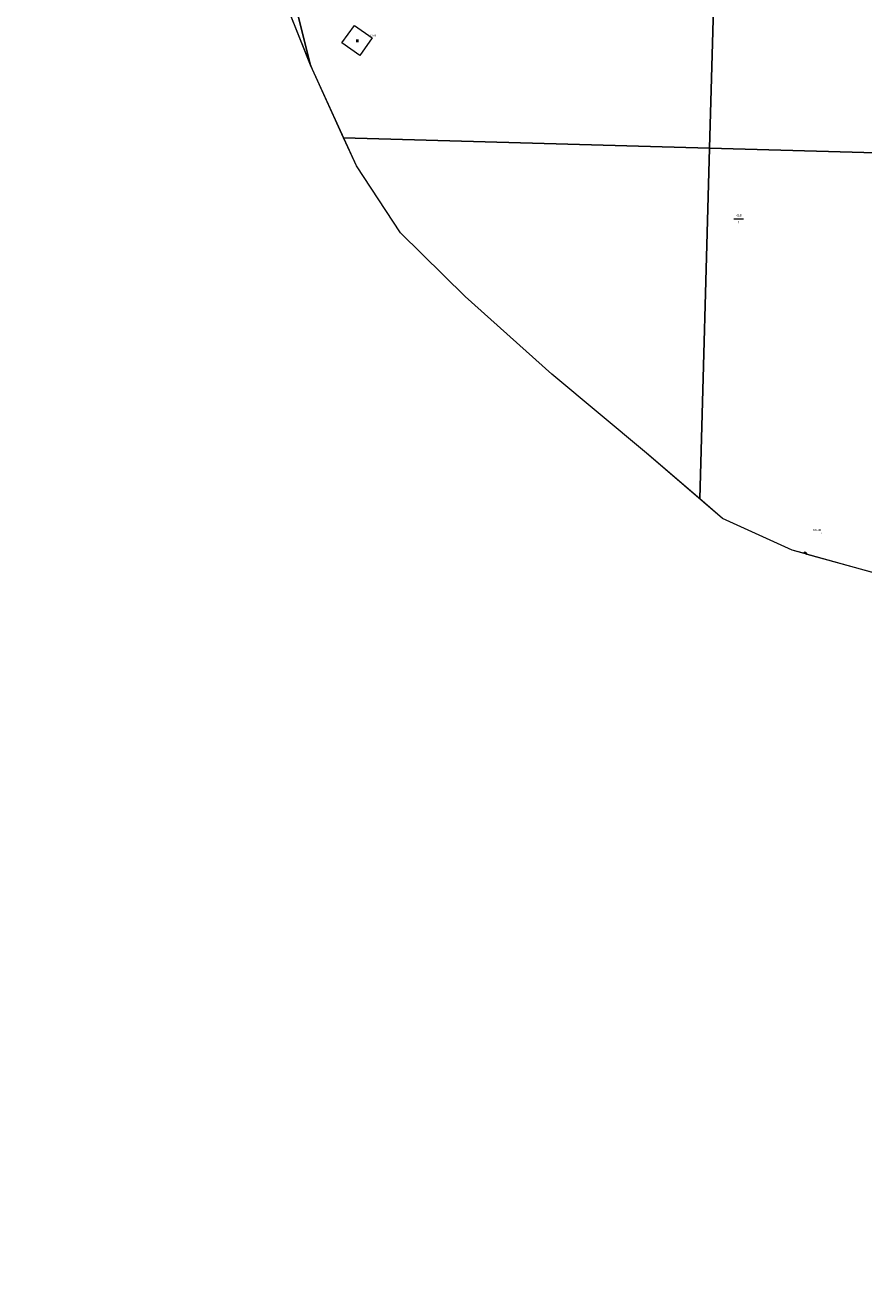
# Model space of a CAD drawing. Header units: metres. Extents: x 345144 to 348639, y 5629211 to 5635235.
# Tile 700 of 1056: x 346124 to 346423, y 5630323 to 5630774. Entities that reach past the tile are written whole.
import ezdxf
from ezdxf.enums import TextEntityAlignment as Align

# ---------------------------------------------------------------- set-up
doc = ezdxf.new("R2010")
doc.units = ezdxf.units.M
doc.header["$MEASUREMENT"] = 0
for name, color, linetype in [('028 Geländeform', 7, 'Continuous'), ('028 Geländeform Ausg.', 7, 'Continuous'), ('065-066 Ver_Entsorgung', 7, 'Continuous'), ('065-066 Ver_Entsorgung Ausg.', 7, 'Continuous'), ('AX Flurstück', 7, 'Continuous'), ('Blatt', 7, 'Continuous'), ('Gemeinde Lokation', 7, 'Continuous'), ('Ortsteil Lokation', 7, 'Continuous'), ('Präsentationsobjekt -Text (punktförmig)', 7, 'Continuous')]:
    doc.layers.add(name, color=color, linetype=linetype)
doc.styles.add('ARIAL', font='arial.ttf', dxfattribs={"height": 1})
doc.styles.add('ARIALIT', font='ariali.ttf', dxfattribs={"height": 1})

# ---------------------------------------------------------------- blocks, each defined once
blk = doc.blocks.new('alk_043x_nrw')
h = blk.add_hatch(color=7)
edge = h.paths.add_edge_path(flags=0)
edge.add_arc((0, 0), 1, 180, 360, ccw=False)
edge.add_arc((0, 0), 1, 0, 180, ccw=False)
blk = doc.blocks.new('alk_3453_nrw')
at = {"true_color": 0x00b2b2}
blk.add_hatch(color=134, dxfattribs=at).paths.add_polyline_path([(-1, -1), (-1, 1), (1, 1), (1, -1)], flags=0)

msp = doc.modelspace()

# ---------------------------------------------------------------- linework, layer by layer
at = {"layer": '065-066 Ver_Entsorgung', "color": 134, "linetype": 'Continuous', "lineweight": 5, "true_color": 0x00b2b2, "flags": 128}
msp.add_lwpolyline([(346241.547, 5630773.983), (346247.868, 5630769.534), (346247.868, 5630769.534), (346243.463, 5630763.275), (346243.463, 5630763.275), (346237.142, 5630767.725), (346237.142, 5630767.725), (346241.547, 5630773.983)], dxfattribs=at)
at = {"layer": 'AX Flurstück', "color": 8, "linetype": 'Continuous', "lineweight": 13, "true_color": 0x808080, "flags": 128}
for points in [[(346221.081, 5630779.169), (346225.975, 5630759.787), (346218.509, 5630778.356), (346218.625, 5630778.402), (346217.427, 5630781.047), (346205.711, 5630810.186), (346210.215, 5630808.368), (346214.421, 5630800.766), (346215.334, 5630799.116), (346218.652, 5630788.789), (346221.081, 5630779.169)], [(346226.577, 5630758.291), (346225.975, 5630759.787), (346221.081, 5630779.169)], [(346429.345, 5630578.157), (346402.992, 5630585.473), (346402.218, 5630586.206), (346401.651, 5630585.845), (346397.53, 5630586.989), (346372.763, 5630598.288), (346345.713, 5630621.549), (346311.892, 5630649.648), (346281.041, 5630677.319), (346258.015, 5630700.038), (346242.294, 5630723.912), (346226.577, 5630758.291)], [(346402.218, 5630586.206), (346402.992, 5630585.473), (346401.651, 5630585.845), (346402.218, 5630586.206)]]:
    msp.add_lwpolyline(points, dxfattribs=at)
at = {"layer": 'Blatt', "color": 205, "linetype": 'Continuous', "lineweight": 5, "true_color": 0x873099, "flags": 128}
for points in [[(346167.593, 5630889.917), (346142.782, 5630986.659), (346375.196, 5630980.116), (346368.159, 5630730.238), (346237.723, 5630733.911), (346226.577, 5630758.291), (346200.524, 5630823.086), (346167.593, 5630889.917)], [(346368.159, 5630730.238), (346375.196, 5630980.116), (346874.95, 5630966.044), (346867.913, 5630716.165), (346368.159, 5630730.238)], [(346242.294, 5630723.912), (346237.723, 5630733.911), (346368.159, 5630730.238), (346364.639, 5630605.274), (346345.713, 5630621.549), (346311.892, 5630649.648), (346281.041, 5630677.319), (346258.015, 5630700.038), (346242.294, 5630723.912)], [(346372.763, 5630598.288), (346364.639, 5630605.274), (346368.159, 5630730.238), (346867.913, 5630716.165), (346860.876, 5630466.287), (346477.796, 5630477.074), (346482.058, 5630492.227), (346438.987, 5630518.362), (346453.376, 5630569.537), (346432.634, 5630577.244), (346397.53, 5630586.989), (346372.763, 5630598.288)]]:
    msp.add_lwpolyline(points, dxfattribs=at)
at = {"layer": 'Gemeinde Lokation', "color": 7, "linetype": 'Continuous', "lineweight": 5, "flags": 128}
msp.add_lwpolyline([(346519.203, 5630315.172), (346520.759, 5630337.924), (346510.704, 5630355.443), (346515.85, 5630372.979), (346508.427, 5630392.926), (346488.469, 5630431.762), (346474.656, 5630465.91), (346482.058, 5630492.227), (346438.987, 5630518.362), (346453.376, 5630569.537), (346432.634, 5630577.244), (346397.53, 5630586.989), (346372.763, 5630598.288), (346345.713, 5630621.549), (346311.892, 5630649.648), (346281.041, 5630677.319), (346258.015, 5630700.038), (346242.294, 5630723.912), (346226.577, 5630758.291), (346200.524, 5630823.086), (346167.593, 5630889.917), (346123.395, 5631062.255)], dxfattribs=at)
at = {"layer": 'Ortsteil Lokation', "color": 7, "linetype": 'Continuous', "lineweight": 5, "flags": 128}
msp.add_lwpolyline([(346519.203, 5630315.172), (346520.759, 5630337.924), (346510.704, 5630355.443), (346515.85, 5630372.979), (346508.427, 5630392.926), (346488.469, 5630431.762), (346474.656, 5630465.91), (346482.058, 5630492.227), (346438.987, 5630518.362), (346453.376, 5630569.537), (346432.634, 5630577.244), (346397.53, 5630586.989), (346372.763, 5630598.288), (346345.713, 5630621.549), (346311.892, 5630649.648), (346281.041, 5630677.319), (346258.015, 5630700.038), (346242.294, 5630723.912), (346226.577, 5630758.291), (346200.524, 5630823.086), (346167.593, 5630889.917), (346123.395, 5631062.255)], dxfattribs=at)
at = {"layer": 'Präsentationsobjekt -Text (punktförmig)', "color": 251, "linetype": 'Continuous', "lineweight": 13, "true_color": 0x5e5e5e, "flags": 128}
msp.add_lwpolyline([(346376.7904, 5630705.02452), (346380.2716, 5630705.02452)], dxfattribs=at)

# ---------------------------------------------------------------- block references
at = {"layer": '028 Geländeform', "xscale": 0.125, "yscale": 0.125}
for p, rotation in [((346247.614, 5630769.535), -2.326094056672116), ((346407.962, 5630593.055), -2.325521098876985)]:
    msp.add_blockref('alk_043x_nrw', p, dxfattribs=dict(at, rotation=rotation))
at = {"layer": '065-066 Ver_Entsorgung Ausg.', "xscale": 0.5, "yscale": 0.5}
msp.add_blockref('alk_3453_nrw', (346242.624, 5630768.467), dxfattribs=at)

# ---------------------------------------------------------------- texts
at = {"layer": '028 Geländeform Ausg.', "color": 44, "true_color": 0xb27500, "style": 'ARIAL', "width": 0.8}
for s, p in [('342.06', (346246.476, 5630770.04)), ('331.46', (346404.992, 5630593.827))]:
    msp.add_text(s, height=0.6761367, dxfattribs=at).set_placement(p)
at = {"layer": 'Präsentationsobjekt -Text (punktförmig)', "color": 8, "true_color": 0x808080, "style": 'ARIALIT'}
for s, p in [('418', (346378.531, 5630706.22788)), ('1', (346378.531, 5630703.82116))]:
    msp.add_text(s, height=0.8421, dxfattribs=at).set_placement(p, align=Align.MIDDLE_CENTER)

doc.saveas('drawing.dxf')
